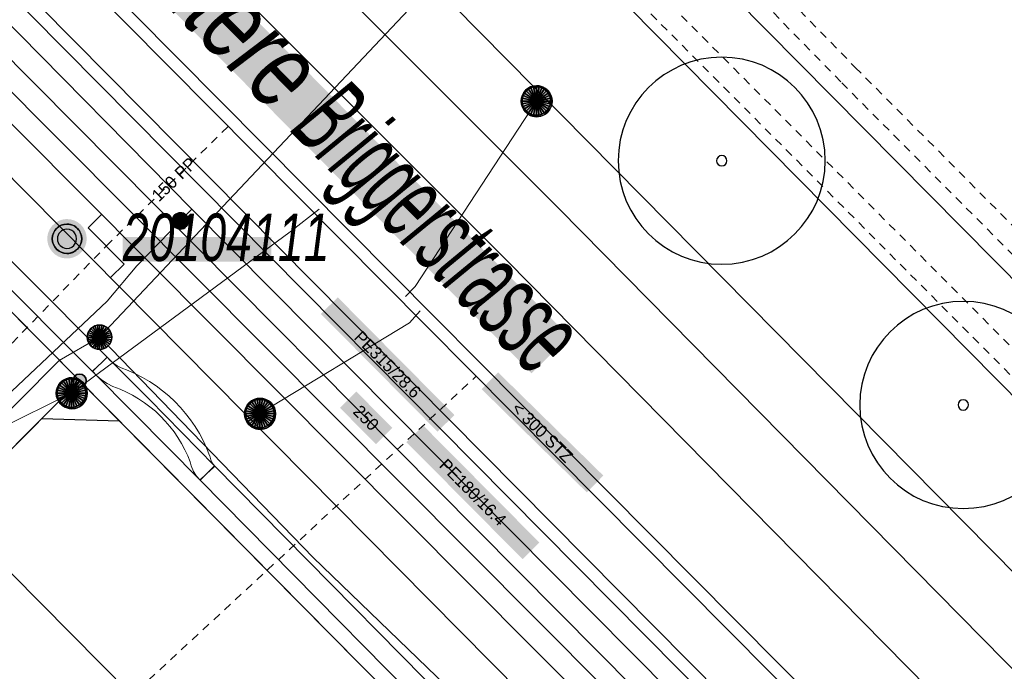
# Model space of a CAD drawing. Header units: metres. Extents: x 2695560 to 2696939, y 1260491 to 1262050.
# Tile 379 of 656: x 2695931 to 2695955, y 1261032 to 1261048. Entities that reach past the tile are written whole.
import ezdxf

# ---------------------------------------------------------------- set-up
doc = ezdxf.new("R2010")
doc.units = ezdxf.units.M
doc.linetypes.add('AUSGEZOGEN', pattern=[0])
doc.linetypes.add('VERDECKT2_S2', pattern=[0.36, 0.2, -0.16])
for name, color, linetype in [('XR$1$AV_Grenzpunkte', 7, 'AUSGEZOGEN'), ('XR$1$AV_Lagefixpunkt-Nr.', 7, 'AUSGEZOGEN'), ('XR$1$AV_Lagefixpunkte', 7, 'AUSGEZOGEN'), ('XR$1$AV_Linien (BB)', 7, 'AUSGEZOGEN'), ('XR$1$AV_Strassennamen', 7, 'AUSGEZOGEN'), ('XR$1$AW_LK_Schachtdeckel', 24, 'AUSGEZOGEN'), ('XR$1$AW_LK_Zwischenpunkt', 24, 'AUSGEZOGEN'), ('XR$1$GA_LK_Absperrarmatur', 32, 'AUSGEZOGEN'), ('XR$1$GR_Baum', 94, 'AUSGEZOGEN'), ('XR$1$Liegenschaftsgrenzen', 7, 'AUSGEZOGEN'), ('XR$1$PFAV', 255, 'AUSGEZOGEN'), ('XR$1$PFAW', 255, 'AUSGEZOGEN'), ('XR$1$PFGA', 255, 'AUSGEZOGEN'), ('XR$1$RP_Abstandslinie', 7, 'AUSGEZOGEN')]:
    doc.layers.add(name, color=color, linetype=linetype)
for name, color, linetype, lineweight in [('XR$2$ABW-Linie-R-genau', 4, 'AUSGEZOGEN', 18), ('XR$2$ABW-Linie-R-ungenau', 4, 'VERDECKT2_S2', 18), ('XR$2$ABW-LinieFlaeche-R-genau', 4, 'AUSGEZOGEN', 18), ('XR$2$ABW-Punkt', 6, 'AUSGEZOGEN', 18), ('XR$2$ELE-Flaeche-oberirdisch', 1, 'AUSGEZOGEN', 18), ('XR$2$ELE-LinieFlaeche-genau', 1, 'AUSGEZOGEN', 18), ('XR$2$ELE-LinieFlaeche-ungenau', 1, 'VERDECKT2_S2', 18), ('XR$2$GAS-Linie-genau', 12, 'AUSGEZOGEN', 18), ('XR$2$GAS-LinieFlaeche-genau', 12, 'AUSGEZOGEN', 18), ('XR$2$GAS-Punkt', 12, 'AUSGEZOGEN', 18), ('XR$2$KOM-Linie-U-genau', 91, 'AUSGEZOGEN', 18), ('XR$2$KOM-LinieFlaeche-U-genau', 91, 'AUSGEZOGEN', 18), ('XR$2$KOM-Punkt-U', 91, 'AUSGEZOGEN', 18), ('XR$2$WAS-Linie-genau', 5, 'AUSGEZOGEN', 18), ('XR$2$WEI-Text', 59, 'AUSGEZOGEN', 18)]:
    doc.layers.add(name, color=color, linetype=linetype, lineweight=lineweight)
doc.styles.add('ARIAL', font='arial.ttf')
doc.styles.add('TXT', font='txt')

# ---------------------------------------------------------------- blocks, each defined once
blk = doc.blocks.new('COMPLEXOBJECT_640')
at = {"layer": 'XR$1$AV_Linien (BB)', "color": 7, "linetype": 'AUSGEZOGEN', "transparency": 33554687}
blk.add_line((5861.945, 11113.508), (5974.447, 10999.729), dxfattribs=at)
blk = doc.blocks.new('COMPLEXOBJECT_694')
at = {"layer": 'XR$1$AV_Linien (BB)', "color": 7, "linetype": 'AUSGEZOGEN', "transparency": 33554687}
blk.add_lwpolyline([(5912.247, 11077.728), (5935.776, 11053.992), (5977.849, 11011.384)], dxfattribs=at)
blk = doc.blocks.new('BWAV1')
at = {"layer": 'XR$1$PFAV', "transparency": 33554687}
blk.add_hatch(color=7, dxfattribs=at).paths.add_polyline_path([(0.67, 0), (0.656, 0.135), (0.616, 0.264), (0.55, 0.383), (0.462, 0.486), (0.354, 0.569), (0.233, 0.628), (0.101, 0.662), (-0.034, 0.669), (-0.168, 0.649), (-0.295, 0.602), (-0.41, 0.53), (-0.508, 0.436), (-0.586, 0.325), (-0.639, 0.201), (-0.667, 0.068), (-0.667, -0.068), (-0.639, -0.201), (-0.586, -0.325), (-0.508, -0.436), (-0.41, -0.53), (-0.295, -0.602), (-0.168, -0.649), (-0.034, -0.669), (0.101, -0.662), (0.233, -0.628), (0.354, -0.569), (0.462, -0.486), (0.55, -0.383), (0.616, -0.264), (0.656, -0.135)])
at = {"color": 7, "transparency": 33554687}
for radius, start, end in [(0.5, 91.1948, 268.8052), (0.5, 268.8052, 91.1948), (0.326, 91.1948, 268.8052), (0.326, 268.8052, 91.1948)]:
    blk.add_arc((0, 0), radius, start, end, dxfattribs=at)
at = {"layer": 'XR$1$PFAV', "transparency": 33554687}
blk.add_circle((0, 0), 0.5, dxfattribs=at)
blk = doc.blocks.new('BAV15')
at = {"layer": 'XR$1$PFAV', "transparency": 33554687}
blk.add_hatch(color=7, dxfattribs=at).paths.add_polyline_path([(0.5, 0), (0.49, 0.101), (0.459, 0.197), (0.41, 0.286), (0.344, 0.362), (0.264, 0.424), (0.174, 0.469), (0.076, 0.494), (-0.025, 0.499), (-0.125, 0.484), (-0.22, 0.449), (-0.306, 0.395), (-0.379, 0.326), (-0.437, 0.243), (-0.477, 0.15), (-0.497, 0.051), (-0.497, -0.051), (-0.477, -0.15), (-0.437, -0.243), (-0.379, -0.326), (-0.306, -0.395), (-0.22, -0.449), (-0.125, -0.484), (-0.025, -0.499), (0.076, -0.494), (0.174, -0.469), (0.264, -0.424), (0.344, -0.362), (0.41, -0.286), (0.459, -0.197), (0.49, -0.101)])
at = {"color": 7, "transparency": 33554687}
for start, end in [(90, 270), (270, 90)]:
    blk.add_arc((0, 0), 0.5, start, end, dxfattribs=at)
at = {"layer": 'XR$1$PFAV', "transparency": 33554687}
blk.add_circle((0, 0), 0.5, dxfattribs=at)
blk = doc.blocks.new('WBGR1')
at = {"color": 94, "transparency": 33554687}
for radius, start, end in [(1, 90, 270), (1, 270, 90), (0.05, 90, 270), (0.05, 270, 90)]:
    blk.add_arc((0, 0), radius, start, end, dxfattribs=at)
blk = doc.blocks.new('BAW2093')
at = {"transparency": 33554687}
blk.add_lwpolyline([(-0.375, -0.5), (0, -0.5), (0, 0.5), (0.375, 0.5)], dxfattribs=at)
blk = doc.blocks.new('BAW2088')
at = {"layer": 'XR$1$PFAW', "transparency": 33554687}
blk.add_hatch(color=253, dxfattribs=at).paths.add_polyline_path([(0.51, 0), (0.5, 0.101), (0.47, 0.197), (0.421, 0.286), (0.355, 0.362), (0.275, 0.424), (0.184, 0.469), (0.086, 0.494), (-0.015, 0.499), (-0.115, 0.484), (-0.21, 0.449), (-0.296, 0.395), (-0.369, 0.326), (-0.427, 0.243), (-0.467, 0.15), (-0.487, 0.051), (-0.487, -0.051), (-0.467, -0.15), (-0.427, -0.243), (-0.369, -0.326), (-0.296, -0.395), (-0.21, -0.449), (-0.115, -0.484), (-0.015, -0.499), (0.086, -0.494), (0.184, -0.469), (0.275, -0.424), (0.355, -0.362), (0.421, -0.286), (0.47, -0.197), (0.5, -0.101)])
at = {"transparency": 33554687}
for start, end in [(91.1948, 268.8052), (268.8052, 91.1948)]:
    blk.add_arc((0.01, 0), 0.5, start, end, dxfattribs=at)
at = {"layer": 'XR$1$PFAW', "transparency": 33554687}
blk.add_circle((0.01, 0), 0.5, dxfattribs=at)
blk = doc.blocks.new('BGA965')
at = {"layer": 'XR$1$PFGA', "transparency": 33554687}
blk.add_hatch(color=7, dxfattribs=at).paths.add_polyline_path([(0.5, 0), (0.49, 0.101), (0.459, 0.197), (0.41, 0.286), (0.344, 0.362), (0.264, 0.424), (0.174, 0.469), (0.076, 0.494), (-0.025, 0.499), (-0.125, 0.484), (-0.22, 0.449), (-0.306, 0.395), (-0.379, 0.326), (-0.437, 0.243), (-0.477, 0.15), (-0.497, 0.051), (-0.497, -0.051), (-0.477, -0.15), (-0.437, -0.243), (-0.379, -0.326), (-0.306, -0.395), (-0.22, -0.449), (-0.125, -0.484), (-0.025, -0.499), (0.076, -0.494), (0.174, -0.469), (0.264, -0.424), (0.344, -0.362), (0.41, -0.286), (0.459, -0.197), (0.49, -0.101)])
at = {"color": 32, "transparency": 33554687}
blk.add_line((0, 0.5), (0, -0.5), dxfattribs=at)
for start, end in [(90, 270), (270, 90)]:
    blk.add_arc((0, 0), 0.5, start, end, dxfattribs=at)
at = {"layer": 'XR$1$PFGA', "transparency": 33554687}
blk.add_circle((0, 0), 0.5, dxfattribs=at)
blk = doc.blocks.new('KOM-SCHACHT_RUND-U')
at = {"layer": 'XR$2$KOM-Punkt-U', "linetype": 'AUSGEZOGEN', "lineweight": 25, "transparency": 33554687}
for points in [[(-167, 249, 2500), (0, 0, 2500), (-212, 212, 2500)], [(-167, 249), (0, 0), (-212, 212)], [(-167, 249, 2500), (-167, 249), (-212, 212), (-212, 212, 2500)], [(-115, 277, 2500), (0, 0, 2500), (-167, 249, 2500)], [(-115, 277), (0, 0), (-167, 249)], [(-115, 277, 2500), (-115, 277), (-167, 249), (-167, 249, 2500)], [(-59, 294, 2500), (0, 0, 2500), (-115, 277, 2500)], [(-59, 294), (0, 0), (-115, 277)], [(-59, 294, 2500), (-59, 294), (-115, 277), (-115, 277, 2500)], [(0, 300, 2500), (0, 0, 2500), (-59, 294, 2500)], [(0, 300), (0, 0), (-59, 294)], [(0, 300, 2500), (0, 300), (-59, 294), (-59, 294, 2500)], [(59, 294, 2500), (0, 0, 2500), (0, 300, 2500)], [(59, 294), (0, 0), (0, 300)], [(59, 294, 2500), (59, 294), (0, 300), (0, 300, 2500)], [(115, 277, 2500), (0, 0, 2500), (59, 294, 2500)], [(115, 277), (0, 0), (59, 294)], [(167, 249, 2500), (0, 0, 2500), (115, 277, 2500)], [(167, 249), (0, 0), (115, 277)], [(212, 212, 2500), (0, 0, 2500), (167, 249, 2500)], [(212, 212), (0, 0), (167, 249)], [(115, 277, 2500), (115, 277), (59, 294), (59, 294, 2500)], [(167, 249, 2500), (167, 249), (115, 277), (115, 277, 2500)], [(212, 212, 2500), (212, 212), (167, 249), (167, 249, 2500)], [(-294, 59, 2500), (0, 0, 2500), (-300, 0, 2500)], [(-294, 59), (0, 0), (-300, 0)], [(-294, 59, 2500), (-294, 59), (-300, 0), (-300, 0, 2500)], [(-300, 0, 2500), (0, 0, 2500), (-294, -59, 2500)], [(-300, 0), (0, 0), (-294, -59)], [(-277, 115, 2500), (0, 0, 2500), (-294, 59, 2500)], [(-277, 115), (0, 0), (-294, 59)], [(-277, 115, 2500), (-277, 115), (-294, 59), (-294, 59, 2500)], [(-294, -59, 2500), (0, 0, 2500), (-277, -115, 2500)], [(-294, -59), (0, 0), (-277, -115)], [(-249, 167, 2500), (0, 0, 2500), (-277, 115, 2500)], [(-249, 167), (0, 0), (-277, 115)], [(-249, 167, 2500), (-249, 167), (-277, 115), (-277, 115, 2500)], [(-277, -115, 2500), (0, 0, 2500), (-249, -167, 2500)], [(-277, -115), (0, 0), (-249, -167)], [(-212, 212, 2500), (0, 0, 2500), (-249, 167, 2500)], [(-212, 212), (0, 0), (-249, 167)], [(-212, 212, 2500), (-212, 212), (-249, 167), (-249, 167, 2500)], [(-249, -167, 2500), (0, 0, 2500), (-212, -212, 2500)], [(-249, -167), (0, 0), (-212, -212)], [(-212, -212, 2500), (0, 0, 2500), (-167, -249, 2500)], [(-212, -212), (0, 0), (-167, -249)], [(-167, -249, 2500), (0, 0, 2500), (-115, -277, 2500)], [(-167, -249), (0, 0), (-115, -277)], [(-115, -277, 2500), (0, 0, 2500), (-59, -294, 2500)], [(-115, -277), (0, 0), (-59, -294)], [(-59, -294, 2500), (0, 0, 2500), (0, -300, 2500)], [(-59, -294), (0, 0), (0, -300)], [(249, 167, 2500), (0, 0, 2500), (212, 212, 2500)], [(249, 167), (0, 0), (212, 212)], [(277, 115, 2500), (0, 0, 2500), (249, 167, 2500)], [(277, 115), (0, 0), (249, 167)], [(294, 59, 2500), (0, 0, 2500), (277, 115, 2500)], [(294, 59), (0, 0), (277, 115)], [(300, 0, 2500), (0, 0, 2500), (294, 59, 2500)], [(300, 0), (0, 0), (294, 59)], [(0, -300, 2500), (0, 0, 2500), (59, -294, 2500)], [(59, -294, 2500), (0, 0, 2500), (115, -277, 2500)], [(115, -277, 2500), (0, 0, 2500), (167, -249, 2500)], [(167, -249, 2500), (0, 0, 2500), (212, -212, 2500)], [(212, -212, 2500), (0, 0, 2500), (249, -167, 2500)], [(249, -167, 2500), (0, 0, 2500), (277, -115, 2500)], [(277, -115, 2500), (0, 0, 2500), (294, -59, 2500)], [(294, -59, 2500), (0, 0, 2500), (300, 0, 2500)], [(0, -300), (0, 0), (59, -294)], [(59, -294), (0, 0), (115, -277)], [(115, -277), (0, 0), (167, -249)], [(167, -249), (0, 0), (212, -212)], [(212, -212), (0, 0), (249, -167)], [(249, -167), (0, 0), (277, -115)], [(277, -115), (0, 0), (294, -59)], [(294, -59), (0, 0), (300, 0)], [(249, 167, 2500), (249, 167), (212, 212), (212, 212, 2500)], [(277, 115, 2500), (277, 115), (249, 167), (249, 167, 2500)], [(294, 59, 2500), (294, 59), (277, 115), (277, 115, 2500)], [(300, 0, 2500), (300, 0), (294, 59), (294, 59, 2500)], [(-300, 0, 2500), (-300, 0), (-294, -59), (-294, -59, 2500)], [(-294, -59, 2500), (-294, -59), (-277, -115), (-277, -115, 2500)], [(-277, -115, 2500), (-277, -115), (-249, -167), (-249, -167, 2500)], [(-249, -167, 2500), (-249, -167), (-212, -212), (-212, -212, 2500)], [(-212, -212, 2500), (-212, -212), (-167, -249), (-167, -249, 2500)], [(167, -249, 2500), (167, -249), (212, -212), (212, -212, 2500)], [(212, -212, 2500), (212, -212), (249, -167), (249, -167, 2500)], [(249, -167, 2500), (249, -167), (277, -115), (277, -115, 2500)], [(277, -115, 2500), (277, -115), (294, -59), (294, -59, 2500)], [(294, -59, 2500), (294, -59), (300, 0), (300, 0, 2500)], [(-167, -249, 2500), (-167, -249), (-115, -277), (-115, -277, 2500)], [(-115, -277, 2500), (-115, -277), (-59, -294), (-59, -294, 2500)], [(-59, -294, 2500), (-59, -294), (0, -300), (0, -300, 2500)], [(0, -300, 2500), (0, -300), (59, -294), (59, -294, 2500)], [(59, -294, 2500), (59, -294), (115, -277), (115, -277, 2500)], [(115, -277, 2500), (115, -277), (167, -249), (167, -249, 2500)]]:
    blk.add_3dface(points, dxfattribs=at)
blk = doc.blocks.new('GAS-ABSPERRORGAN')
at = {"layer": 'XR$2$GAS-Punkt', "linetype": 'AUSGEZOGEN', "lineweight": 25, "transparency": 33554687}
blk.add_line((0, 200, 2500), (0, -200, 2500), dxfattribs=at)
for points in [[(-196, 39, 2500), (0, 0, 2500), (-200, 0, 2500)], [(-196, 39), (0, 0), (-200, 0)], [(-196, 39, 2500), (-196, 39), (-200, 0), (-200, 0, 2500)], [(-200, 0, 2500), (0, 0, 2500), (-196, -39, 2500)], [(-200, 0), (0, 0), (-196, -39)], [(-185, 77, 2500), (0, 0, 2500), (-196, 39, 2500)], [(-185, 77), (0, 0), (-196, 39)], [(-185, 77, 2500), (-185, 77), (-196, 39), (-196, 39, 2500)], [(-196, -39, 2500), (0, 0, 2500), (-185, -77, 2500)], [(-196, -39), (0, 0), (-185, -77)], [(-166, 111, 2500), (0, 0, 2500), (-185, 77, 2500)], [(-166, 111), (0, 0), (-185, 77)], [(-166, 111, 2500), (-166, 111), (-185, 77), (-185, 77, 2500)], [(-185, -77, 2500), (0, 0, 2500), (-166, -111, 2500)], [(-185, -77), (0, 0), (-166, -111)], [(-141, 141, 2500), (0, 0, 2500), (-166, 111, 2500)], [(-141, 141), (0, 0), (-166, 111)], [(-141, 141, 2500), (-141, 141), (-166, 111), (-166, 111, 2500)], [(-166, -111, 2500), (0, 0, 2500), (-141, -141, 2500)], [(-166, -111), (0, 0), (-141, -141)], [(-111, 166, 2500), (0, 0, 2500), (-141, 141, 2500)], [(-111, 166), (0, 0), (-141, 141)], [(-111, 166, 2500), (-111, 166), (-141, 141), (-141, 141, 2500)], [(-141, -141, 2500), (0, 0, 2500), (-111, -166, 2500)], [(-141, -141), (0, 0), (-111, -166)], [(-77, 185, 2500), (0, 0, 2500), (-111, 166, 2500)], [(-77, 185), (0, 0), (-111, 166)], [(-77, 185, 2500), (-77, 185), (-111, 166), (-111, 166, 2500)], [(-111, -166, 2500), (0, 0, 2500), (-77, -185, 2500)], [(-111, -166), (0, 0), (-77, -185)], [(-39, 196, 2500), (0, 0, 2500), (-77, 185, 2500)], [(-39, 196), (0, 0), (-77, 185)], [(-39, 196, 2500), (-39, 196), (-77, 185), (-77, 185, 2500)], [(-77, -185, 2500), (0, 0, 2500), (-39, -196, 2500)], [(-77, -185), (0, 0), (-39, -196)], [(0, 200, 2500), (0, 0, 2500), (-39, 196, 2500)], [(0, 200), (0, 0), (-39, 196)], [(0, 200, 2500), (0, 200), (-39, 196), (-39, 196, 2500)], [(-39, -196, 2500), (0, 0, 2500), (0, -200, 2500)], [(-39, -196), (0, 0), (0, -200)], [(39, 196, 2500), (0, 0, 2500), (0, 200, 2500)], [(39, 196), (0, 0), (0, 200)], [(39, 196, 2500), (39, 196), (0, 200), (0, 200, 2500)], [(77, 185, 2500), (0, 0, 2500), (39, 196, 2500)], [(77, 185), (0, 0), (39, 196)], [(111, 166, 2500), (0, 0, 2500), (77, 185, 2500)], [(111, 166), (0, 0), (77, 185)], [(141, 141, 2500), (0, 0, 2500), (111, 166, 2500)], [(141, 141), (0, 0), (111, 166)], [(166, 111, 2500), (0, 0, 2500), (141, 141, 2500)], [(166, 111), (0, 0), (141, 141)], [(185, 77, 2500), (0, 0, 2500), (166, 111, 2500)], [(185, 77), (0, 0), (166, 111)], [(196, 39, 2500), (0, 0, 2500), (185, 77, 2500)], [(196, 39), (0, 0), (185, 77)], [(200, 0, 2500), (0, 0, 2500), (196, 39, 2500)], [(200, 0), (0, 0), (196, 39)], [(0, -200, 2500), (0, 0, 2500), (39, -196, 2500)], [(39, -196, 2500), (0, 0, 2500), (77, -185, 2500)], [(77, -185, 2500), (0, 0, 2500), (111, -166, 2500)], [(111, -166, 2500), (0, 0, 2500), (141, -141, 2500)], [(141, -141, 2500), (0, 0, 2500), (166, -111, 2500)], [(166, -111, 2500), (0, 0, 2500), (185, -77, 2500)], [(185, -77, 2500), (0, 0, 2500), (196, -39, 2500)], [(196, -39, 2500), (0, 0, 2500), (200, 0, 2500)], [(0, -200), (0, 0), (39, -196)], [(39, -196), (0, 0), (77, -185)], [(77, -185), (0, 0), (111, -166)], [(111, -166), (0, 0), (141, -141)], [(141, -141), (0, 0), (166, -111)], [(166, -111), (0, 0), (185, -77)], [(185, -77), (0, 0), (196, -39)], [(196, -39), (0, 0), (200, 0)], [(77, 185, 2500), (77, 185), (39, 196), (39, 196, 2500)], [(111, 166, 2500), (111, 166), (77, 185), (77, 185, 2500)], [(141, 141, 2500), (141, 141), (111, 166), (111, 166, 2500)], [(166, 111, 2500), (166, 111), (141, 141), (141, 141, 2500)], [(185, 77, 2500), (185, 77), (166, 111), (166, 111, 2500)], [(196, 39, 2500), (196, 39), (185, 77), (185, 77, 2500)], [(200, 0, 2500), (200, 0), (196, 39), (196, 39, 2500)], [(-200, 0, 2500), (-200, 0), (-196, -39), (-196, -39, 2500)], [(-196, -39, 2500), (-196, -39), (-185, -77), (-185, -77, 2500)], [(-185, -77, 2500), (-185, -77), (-166, -111), (-166, -111, 2500)], [(-166, -111, 2500), (-166, -111), (-141, -141), (-141, -141, 2500)], [(-141, -141, 2500), (-141, -141), (-111, -166), (-111, -166, 2500)], [(-111, -166, 2500), (-111, -166), (-77, -185), (-77, -185, 2500)], [(-77, -185, 2500), (-77, -185), (-39, -196), (-39, -196, 2500)], [(-39, -196, 2500), (-39, -196), (0, -200), (0, -200, 2500)], [(0, -200, 2500), (0, -200), (39, -196), (39, -196, 2500)], [(39, -196, 2500), (39, -196), (77, -185), (77, -185, 2500)], [(77, -185, 2500), (77, -185), (111, -166), (111, -166, 2500)], [(111, -166, 2500), (111, -166), (141, -141), (141, -141, 2500)], [(141, -141, 2500), (141, -141), (166, -111), (166, -111, 2500)], [(166, -111, 2500), (166, -111), (185, -77), (185, -77, 2500)], [(185, -77, 2500), (185, -77), (196, -39), (196, -39, 2500)], [(196, -39, 2500), (196, -39), (200, 0), (200, 0, 2500)]]:
    blk.add_3dface(points, dxfattribs=at)
blk = doc.blocks.new('ABW-SCHLAMMSAMMLER_RUND')
at = {"layer": 'XR$2$ABW-Punkt', "linetype": 'AUSGEZOGEN', "lineweight": 13, "transparency": 33554687}
for p, q in [((-70, 75, 2500), (70, 75, 2500)), ((-70, -75, 2500), (70, -75, 2500))]:
    blk.add_line(p, q, dxfattribs=at)
blk.add_polyline3d([(90, 0, 2500), (0, 0, 2500), (-90, 0, 2500)], dxfattribs=at)
at = {"layer": 'XR$2$ABW-Punkt', "linetype": 'AUSGEZOGEN', "lineweight": 25, "transparency": 33554687}
for points in [[(-147, 29, 2500), (0, 0, 2500), (-150, 0, 2500)], [(-147, 29), (0, 0), (-150, 0)], [(-147, 29, 2500), (-147, 29), (-150, 0), (-150, 0, 2500)], [(-150, 0, 2500), (0, 0, 2500), (-147, -29, 2500)], [(-150, 0), (0, 0), (-147, -29)], [(-139, 57, 2500), (0, 0, 2500), (-147, 29, 2500)], [(-139, 57), (0, 0), (-147, 29)], [(-139, 57, 2500), (-139, 57), (-147, 29), (-147, 29, 2500)], [(-147, -29, 2500), (0, 0, 2500), (-139, -57, 2500)], [(-147, -29), (0, 0), (-139, -57)], [(-125, 83, 2500), (0, 0, 2500), (-139, 57, 2500)], [(-125, 83), (0, 0), (-139, 57)], [(-125, 83, 2500), (-125, 83), (-139, 57), (-139, 57, 2500)], [(-139, -57, 2500), (0, 0, 2500), (-125, -83, 2500)], [(-139, -57), (0, 0), (-125, -83)], [(-106, 106, 2500), (0, 0, 2500), (-125, 83, 2500)], [(-106, 106), (0, 0), (-125, 83)], [(-106, 106, 2500), (-106, 106), (-125, 83), (-125, 83, 2500)], [(-125, -83, 2500), (0, 0, 2500), (-106, -106, 2500)], [(-125, -83), (0, 0), (-106, -106)], [(-83, 125, 2500), (0, 0, 2500), (-106, 106, 2500)], [(-83, 125), (0, 0), (-106, 106)], [(-83, 125, 2500), (-83, 125), (-106, 106), (-106, 106, 2500)], [(-106, -106, 2500), (0, 0, 2500), (-83, -125, 2500)], [(-106, -106), (0, 0), (-83, -125)], [(-57, 139, 2500), (0, 0, 2500), (-83, 125, 2500)], [(-57, 139), (0, 0), (-83, 125)], [(-57, 139, 2500), (-57, 139), (-83, 125), (-83, 125, 2500)], [(-83, -125, 2500), (0, 0, 2500), (-57, -139, 2500)], [(-83, -125), (0, 0), (-57, -139)], [(-29, 147, 2500), (0, 0, 2500), (-57, 139, 2500)], [(-29, 147), (0, 0), (-57, 139)], [(-29, 147, 2500), (-29, 147), (-57, 139), (-57, 139, 2500)], [(-57, -139, 2500), (0, 0, 2500), (-29, -147, 2500)], [(-57, -139), (0, 0), (-29, -147)], [(0, 150, 2500), (0, 0, 2500), (-29, 147, 2500)], [(0, 150), (0, 0), (-29, 147)], [(0, 150, 2500), (0, 150), (-29, 147), (-29, 147, 2500)], [(-29, -147, 2500), (0, 0, 2500), (0, -150, 2500)], [(-29, -147), (0, 0), (0, -150)], [(29, 147, 2500), (0, 0, 2500), (0, 150, 2500)], [(29, 147), (0, 0), (0, 150)], [(29, 147, 2500), (29, 147), (0, 150), (0, 150, 2500)], [(57, 139, 2500), (0, 0, 2500), (29, 147, 2500)], [(57, 139), (0, 0), (29, 147)], [(83, 125, 2500), (0, 0, 2500), (57, 139, 2500)], [(83, 125), (0, 0), (57, 139)], [(106, 106, 2500), (0, 0, 2500), (83, 125, 2500)], [(106, 106), (0, 0), (83, 125)], [(125, 83, 2500), (0, 0, 2500), (106, 106, 2500)], [(125, 83), (0, 0), (106, 106)], [(139, 57, 2500), (0, 0, 2500), (125, 83, 2500)], [(139, 57), (0, 0), (125, 83)], [(147, 29, 2500), (0, 0, 2500), (139, 57, 2500)], [(147, 29), (0, 0), (139, 57)], [(150, 0, 2500), (0, 0, 2500), (147, 29, 2500)], [(150, 0), (0, 0), (147, 29)], [(0, -150, 2500), (0, 0, 2500), (29, -147, 2500)], [(29, -147, 2500), (0, 0, 2500), (57, -139, 2500)], [(57, -139, 2500), (0, 0, 2500), (83, -125, 2500)], [(83, -125, 2500), (0, 0, 2500), (106, -106, 2500)], [(106, -106, 2500), (0, 0, 2500), (125, -83, 2500)], [(125, -83, 2500), (0, 0, 2500), (139, -57, 2500)], [(139, -57, 2500), (0, 0, 2500), (147, -29, 2500)], [(147, -29, 2500), (0, 0, 2500), (150, 0, 2500)], [(0, -150), (0, 0), (29, -147)], [(29, -147), (0, 0), (57, -139)], [(57, -139), (0, 0), (83, -125)], [(83, -125), (0, 0), (106, -106)], [(106, -106), (0, 0), (125, -83)], [(125, -83), (0, 0), (139, -57)], [(139, -57), (0, 0), (147, -29)], [(147, -29), (0, 0), (150, 0)], [(57, 139, 2500), (57, 139), (29, 147), (29, 147, 2500)], [(83, 125, 2500), (83, 125), (57, 139), (57, 139, 2500)], [(106, 106, 2500), (106, 106), (83, 125), (83, 125, 2500)], [(125, 83, 2500), (125, 83), (106, 106), (106, 106, 2500)], [(139, 57, 2500), (139, 57), (125, 83), (125, 83, 2500)], [(147, 29, 2500), (147, 29), (139, 57), (139, 57, 2500)], [(150, 0, 2500), (150, 0), (147, 29), (147, 29, 2500)], [(-150, 0, 2500), (-150, 0), (-147, -29), (-147, -29, 2500)], [(-147, -29, 2500), (-147, -29), (-139, -57), (-139, -57, 2500)], [(-139, -57, 2500), (-139, -57), (-125, -83), (-125, -83, 2500)], [(-125, -83, 2500), (-125, -83), (-106, -106), (-106, -106, 2500)], [(-106, -106, 2500), (-106, -106), (-83, -125), (-83, -125, 2500)], [(-83, -125, 2500), (-83, -125), (-57, -139), (-57, -139, 2500)], [(-57, -139, 2500), (-57, -139), (-29, -147), (-29, -147, 2500)], [(-29, -147, 2500), (-29, -147), (0, -150), (0, -150, 2500)], [(0, -150, 2500), (0, -150), (29, -147), (29, -147, 2500)], [(29, -147, 2500), (29, -147), (57, -139), (57, -139, 2500)], [(57, -139, 2500), (57, -139), (83, -125), (83, -125, 2500)], [(83, -125, 2500), (83, -125), (106, -106), (106, -106, 2500)], [(106, -106, 2500), (106, -106), (125, -83), (125, -83, 2500)], [(125, -83, 2500), (125, -83), (139, -57), (139, -57, 2500)], [(139, -57, 2500), (139, -57), (147, -29), (147, -29, 2500)], [(147, -29, 2500), (147, -29), (150, 0), (150, 0, 2500)]]:
    blk.add_3dface(points, dxfattribs=at)
blk = doc.blocks.new('ABW-DECKEL')
at = {"layer": 'XR$2$ABW-Punkt', "linetype": 'AUSGEZOGEN', "lineweight": 25, "transparency": 33554687}
for points in [[(-247, 247, 2500), (0, 0, 2500), (-291, 194, 2500)], [(-247, 247), (0, 0), (-291, 194)], [(-247, 247, 2500), (-247, 247), (-291, 194), (-291, 194, 2500)], [(-194, 291, 2500), (0, 0, 2500), (-247, 247, 2500)], [(-194, 291), (0, 0), (-247, 247)], [(-194, 291, 2500), (-194, 291), (-247, 247), (-247, 247, 2500)], [(-134, 323, 2500), (0, 0, 2500), (-194, 291, 2500)], [(-134, 323), (0, 0), (-194, 291)], [(-134, 323, 2500), (-134, 323), (-194, 291), (-194, 291, 2500)], [(-68, 343, 2500), (0, 0, 2500), (-134, 323, 2500)], [(-68, 343), (0, 0), (-134, 323)], [(-68, 343, 2500), (-68, 343), (-134, 323), (-134, 323, 2500)], [(0, 350, 2500), (0, 0, 2500), (-68, 343, 2500)], [(0, 350), (0, 0), (-68, 343)], [(0, 350, 2500), (0, 350), (-68, 343), (-68, 343, 2500)], [(68, 343, 2500), (0, 0, 2500), (0, 350, 2500)], [(68, 343), (0, 0), (0, 350)], [(68, 343, 2500), (68, 343), (0, 350), (0, 350, 2500)], [(134, 323, 2500), (0, 0, 2500), (68, 343, 2500)], [(134, 323), (0, 0), (68, 343)], [(194, 291, 2500), (0, 0, 2500), (134, 323, 2500)], [(194, 291), (0, 0), (134, 323)], [(247, 247, 2500), (0, 0, 2500), (194, 291, 2500)], [(247, 247), (0, 0), (194, 291)], [(291, 194, 2500), (0, 0, 2500), (247, 247, 2500)], [(291, 194), (0, 0), (247, 247)], [(134, 323, 2500), (134, 323), (68, 343), (68, 343, 2500)], [(194, 291, 2500), (194, 291), (134, 323), (134, 323, 2500)], [(247, 247, 2500), (247, 247), (194, 291), (194, 291, 2500)], [(291, 194, 2500), (291, 194), (247, 247), (247, 247, 2500)], [(-343, 68, 2500), (0, 0, 2500), (-350, 0, 2500)], [(-343, 68), (0, 0), (-350, 0)], [(-343, 68, 2500), (-343, 68), (-350, 0), (-350, 0, 2500)], [(-350, 0, 2500), (0, 0, 2500), (-343, -68, 2500)], [(-350, 0), (0, 0), (-343, -68)], [(-323, 134, 2500), (0, 0, 2500), (-343, 68, 2500)], [(-323, 134), (0, 0), (-343, 68)], [(-323, 134, 2500), (-323, 134), (-343, 68), (-343, 68, 2500)], [(-343, -68, 2500), (0, 0, 2500), (-323, -134, 2500)], [(-343, -68), (0, 0), (-323, -134)], [(-291, 194, 2500), (0, 0, 2500), (-323, 134, 2500)], [(-291, 194), (0, 0), (-323, 134)], [(-291, 194, 2500), (-291, 194), (-323, 134), (-323, 134, 2500)], [(-323, -134, 2500), (0, 0, 2500), (-291, -194, 2500)], [(-323, -134), (0, 0), (-291, -194)], [(-291, -194, 2500), (0, 0, 2500), (-247, -247, 2500)], [(-291, -194), (0, 0), (-247, -247)], [(-247, -247, 2500), (0, 0, 2500), (-194, -291, 2500)], [(-247, -247), (0, 0), (-194, -291)], [(-194, -291, 2500), (0, 0, 2500), (-134, -323, 2500)], [(-194, -291), (0, 0), (-134, -323)], [(-134, -323, 2500), (0, 0, 2500), (-68, -343, 2500)], [(-134, -323), (0, 0), (-68, -343)], [(-68, -343, 2500), (0, 0, 2500), (0, -350, 2500)], [(-68, -343), (0, 0), (0, -350)], [(323, 134, 2500), (0, 0, 2500), (291, 194, 2500)], [(323, 134), (0, 0), (291, 194)], [(343, 68, 2500), (0, 0, 2500), (323, 134, 2500)], [(343, 68), (0, 0), (323, 134)], [(350, 0, 2500), (0, 0, 2500), (343, 68, 2500)], [(350, 0), (0, 0), (343, 68)], [(0, -350, 2500), (0, 0, 2500), (68, -343, 2500)], [(68, -343, 2500), (0, 0, 2500), (134, -323, 2500)], [(134, -323, 2500), (0, 0, 2500), (194, -291, 2500)], [(194, -291, 2500), (0, 0, 2500), (247, -247, 2500)], [(247, -247, 2500), (0, 0, 2500), (291, -194, 2500)], [(291, -194, 2500), (0, 0, 2500), (323, -134, 2500)], [(323, -134, 2500), (0, 0, 2500), (343, -68, 2500)], [(343, -68, 2500), (0, 0, 2500), (350, 0, 2500)], [(0, -350), (0, 0), (68, -343)], [(68, -343), (0, 0), (134, -323)], [(134, -323), (0, 0), (194, -291)], [(194, -291), (0, 0), (247, -247)], [(247, -247), (0, 0), (291, -194)], [(291, -194), (0, 0), (323, -134)], [(323, -134), (0, 0), (343, -68)], [(343, -68), (0, 0), (350, 0)], [(323, 134, 2500), (323, 134), (291, 194), (291, 194, 2500)], [(343, 68, 2500), (343, 68), (323, 134), (323, 134, 2500)], [(350, 0, 2500), (350, 0), (343, 68), (343, 68, 2500)], [(-350, 0, 2500), (-350, 0), (-343, -68), (-343, -68, 2500)], [(-343, -68, 2500), (-343, -68), (-323, -134), (-323, -134, 2500)], [(-323, -134, 2500), (-323, -134), (-291, -194), (-291, -194, 2500)], [(-291, -194, 2500), (-291, -194), (-247, -247), (-247, -247, 2500)], [(247, -247, 2500), (247, -247), (291, -194), (291, -194, 2500)], [(291, -194, 2500), (291, -194), (323, -134), (323, -134, 2500)], [(323, -134, 2500), (323, -134), (343, -68), (343, -68, 2500)], [(343, -68, 2500), (343, -68), (350, 0), (350, 0, 2500)], [(-247, -247, 2500), (-247, -247), (-194, -291), (-194, -291, 2500)], [(-194, -291, 2500), (-194, -291), (-134, -323), (-134, -323, 2500)], [(-134, -323, 2500), (-134, -323), (-68, -343), (-68, -343, 2500)], [(-68, -343, 2500), (-68, -343), (0, -350), (0, -350, 2500)], [(0, -350, 2500), (0, -350), (68, -343), (68, -343, 2500)], [(68, -343, 2500), (68, -343), (134, -323), (134, -323, 2500)], [(134, -323, 2500), (134, -323), (194, -291), (194, -291, 2500)], [(194, -291, 2500), (194, -291), (247, -247), (247, -247, 2500)]]:
    blk.add_3dface(points, dxfattribs=at)

msp = doc.modelspace()

# ---------------------------------------------------------------- hatches: boundary and pattern name
at = {"transparency": 33554687}
for points in [[(2695934.678, 1261050.654), (2695933.763, 1261049.751), (2695943.922, 1261039.47), (2695944.837, 1261040.373)], [(2695933.926, 1261042.801), (2695933.926, 1261042.198), (2695937.562, 1261042.198), (2695937.562, 1261042.801)], [(2695939.183, 1261041.328), (2695938.772, 1261040.921), (2695941.623, 1261038.042), (2695942.034, 1261038.449)], [(2695943.103, 1261039.493), (2695942.7, 1261039.082), (2695945.273, 1261036.557), (2695945.676, 1261036.968)], [(2695939.636, 1261039.024), (2695939.235, 1261038.626), (2695940.118, 1261037.736), (2695940.519, 1261038.134)], [(2695941.273, 1261038.193), (2695940.863, 1261037.786), (2695943.703, 1261034.923), (2695944.113, 1261035.33)]]:
    msp.add_hatch(color=7, dxfattribs=at).paths.add_polyline_path(points)

# ---------------------------------------------------------------- linework, layer by layer
at = {"layer": 'XR$1$AV_Linien (BB)', "color": 7, "linetype": 'AUSGEZOGEN', "transparency": 33554687}
for p, q in [((2695940.78, 1261056.86), (2695989.07, 1261007.99)), ((2695931.946, 1261038.361), (2695933.842, 1261038.306)), ((2695944.873, 1261027.147), (2695933.842, 1261038.306))]:
    msp.add_line(p, q, dxfattribs=at)
for points in [[(2695978.819, 1261011.194), (2695980.942, 1261013.361), (2695938.651, 1261056.172), (2695911.025, 1261084.081), (2695909.382, 1261082.583)], [(2695929.454, 1261042.735), (2695930.3, 1261041.88), (2695932.87, 1261039.29), (2695933.842, 1261038.306)], [(2695918.607, 1261024.887), (2695924.42, 1261030.79), (2695931.946, 1261038.361)]]:
    msp.add_lwpolyline(points, dxfattribs=at)
at = {"layer": 'XR$1$Liegenschaftsgrenzen', "color": 7, "linetype": 'AUSGEZOGEN', "transparency": 33554687}
for p, q in [((2695989.07, 1261007.99), (2695940.78, 1261056.86)), ((2695930.3, 1261041.88), (2695932.87, 1261039.29)), ((2695932.87, 1261039.29), (2695924.42, 1261030.79)), ((2695932.87, 1261039.29), (2695945.8, 1261026.21))]:
    msp.add_line(p, q, dxfattribs=at)
at = {"layer": 'XR$1$RP_Abstandslinie', "color": 7, "linetype": 'AUSGEZOGEN', "transparency": 33554687}
msp.add_lwpolyline([(2695815.92, 1261083.45), (2695852.53, 1261047.34), (2695889.71, 1261010.67), (2695915.9, 1260984.83), (2695942.7, 1260958.39), (2695972.35, 1260992.97), (2695942.13, 1261023.53), (2695912.25, 1261053.75), (2695881.66, 1261084.69), (2695850.32, 1261116.38)], dxfattribs=at)
at = {"layer": 'XR$2$ABW-Linie-R-genau', "linetype": 'AUSGEZOGEN', "transparency": 33554687}
msp.add_line((2695927.347, 1261036.369), (2695932.672, 1261038.987), dxfattribs=at)
for points in [[(2695944.038, 1261046.129), (2695941.075, 1261041.594), (2695940.842, 1261041.35)], [(2695932.672, 1261038.987), (2695938.021, 1261042.93), (2695938.728, 1261043.482)], [(2695937.278, 1261038.483), (2695940.937, 1261040.704), (2695941.195, 1261040.995)]]:
    msp.add_lwpolyline(points, dxfattribs=at)
at = {"layer": 'XR$2$ABW-Linie-R-ungenau', "linetype": 'VERDECKT2_S2', "transparency": 33554687}
for p, q in [((2695933.522, 1261042.583), (2695936.506, 1261045.508)), ((2695920.196, 1261028.831), (2695933.522, 1261042.583)), ((2695933.51, 1261030.994), (2695942.569, 1261039.397))]:
    msp.add_line(p, q, dxfattribs=at)
at = {"layer": 'XR$2$ABW-LinieFlaeche-R-genau', "linetype": 'AUSGEZOGEN', "transparency": 33554687}
msp.add_lwpolyline([(2695978.165, 1261003.513), (2695923.466, 1261058.653), (2695923.678, 1261058.865), (2695978.377, 1261003.725), (2695978.165, 1261003.513)], close=True, dxfattribs=at)
at = {"layer": 'XR$2$ELE-Flaeche-oberirdisch', "transparency": 33554687}
msp.add_lwpolyline([(2695960.389, 1261027.46), (2695944.6, 1261043.488), (2695937.027, 1261051.076), (2695929.304, 1261058.815), (2695925.213, 1261062.941), (2695917.342, 1261070.881), (2695914.494, 1261073.789), (2695904.95, 1261083.533), (2695893.653, 1261095.107), (2695889.103, 1261099.709), (2695882.471, 1261106.415), (2695880.242, 1261108.829), (2695878.92, 1261107.608), (2695881.169, 1261105.171), (2695887.638, 1261098.63), (2695892.369, 1261093.845), (2695903.662, 1261082.275), (2695913.167, 1261072.571), (2695916.06, 1261069.617), (2695923.706, 1261061.904), (2695928.028, 1261057.545), (2695935.57, 1261049.988), (2695943.322, 1261042.22), (2695959.069, 1261026.236)], dxfattribs=at)
at = {"layer": 'XR$2$ELE-LinieFlaeche-genau', "linetype": 'AUSGEZOGEN', "transparency": 33554687}
for points in [[(2695933.188, 1261039.514), (2695923.1, 1261049.642), (2695904.921, 1261068.033), (2695896.359, 1261076.656), (2695889.901, 1261083.26), (2695890.259, 1261083.61), (2695896.715, 1261077.006), (2695905.277, 1261068.385), (2695923.454, 1261049.994), (2695933.542, 1261039.866), (2695933.188, 1261039.514)], [(2695935.817, 1261036.855), (2695934.216, 1261038.482), (2695933.188, 1261039.513), (2695933.542, 1261039.867), (2695934.572, 1261038.834), (2695936.173, 1261037.205), (2695935.817, 1261036.855)], [(2695973.984, 1260998.323), (2695965.448, 1261006.789), (2695935.817, 1261036.855), (2695936.173, 1261037.205), (2695965.802, 1261007.143), (2695974.336, 1260998.679), (2695973.984, 1260998.323)]]:
    msp.add_lwpolyline(points, close=True, dxfattribs=at)
at = {"layer": 'XR$2$ELE-LinieFlaeche-ungenau', "linetype": 'VERDECKT2_S2', "transparency": 33554687}
for points in [[(2695965.607, 1261032.393), (2695951.48, 1261046.6), (2695943.34, 1261054.95), (2695942.689, 1261055.61), (2695939.926, 1261055.773), (2695939.956, 1261056.273), (2695942.911, 1261056.098), (2695943.698, 1261055.3), (2695951.836, 1261046.95), (2695965.961, 1261032.745), (2695965.607, 1261032.393)], [(2695970.857, 1261024.136), (2695945.707, 1261049.395), (2695939.615, 1261055.691), (2695939.696, 1261056.075), (2695940.186, 1261055.971), (2695940.159, 1261055.847), (2695946.063, 1261049.745), (2695971.211, 1261024.488), (2695970.857, 1261024.136)], [(2695935.811, 1261036.861), (2695935.729, 1261036.951), (2695935.652, 1261037.072), (2695935.598, 1261037.203), (2695935.576, 1261037.301), (2695935.517, 1261037.448), (2695935.445, 1261037.601), (2695935.365, 1261037.751), (2695935.276, 1261037.897), (2695935.18, 1261038.037), (2695935.076, 1261038.172), (2695934.965, 1261038.301), (2695934.847, 1261038.424), (2695934.723, 1261038.541), (2695934.592, 1261038.65), (2695934.456, 1261038.751), (2695934.314, 1261038.845), (2695934.168, 1261038.932), (2695934.016, 1261039.01), (2695933.861, 1261039.08), (2695933.685, 1261039.148), (2695933.543, 1261039.219), (2695933.407, 1261039.308), (2695933.284, 1261039.412), (2695933.184, 1261039.518), (2695933.546, 1261039.862), (2695933.628, 1261039.776), (2695933.707, 1261039.71), (2695933.793, 1261039.653), (2695933.887, 1261039.606), (2695934.055, 1261039.542), (2695934.234, 1261039.46), (2695934.41, 1261039.37), (2695934.58, 1261039.269), (2695934.744, 1261039.161), (2695934.902, 1261039.042), (2695935.055, 1261038.915), (2695935.199, 1261038.78), (2695935.335, 1261038.637), (2695935.464, 1261038.488), (2695935.584, 1261038.331), (2695935.696, 1261038.169), (2695935.799, 1261037.999), (2695935.893, 1261037.825), (2695935.975, 1261037.646), (2695936.054, 1261037.451), (2695936.076, 1261037.355), (2695936.098, 1261037.302), (2695936.127, 1261037.255), (2695936.179, 1261037.199), (2695935.811, 1261036.861)]]:
    msp.add_lwpolyline(points, close=True, dxfattribs=at)
at = {"layer": 'XR$2$GAS-Linie-genau', "linetype": 'AUSGEZOGEN', "transparency": 33554687}
for p, q in [((2695919.48, 1261059.861), (2695935.614, 1261043.484)), ((2695935.614, 1261043.484), (2695935.336, 1261043.197)), ((2695935.614, 1261043.484), (2695952.831, 1261026.128))]:
    msp.add_line(p, q, dxfattribs=at)
msp.add_lwpolyline([(2695935.336, 1261043.197), (2695934.271, 1261042.096), (2695933.545, 1261041.237), (2695928.872, 1261036.833)], dxfattribs=at)
at = {"layer": 'XR$2$GAS-LinieFlaeche-genau', "linetype": 'AUSGEZOGEN', "transparency": 33554687}
msp.add_lwpolyline([(2695863.004, 1261118.343), (2695913.515, 1261067.02), (2695976.142, 1261003.761), (2695979.686, 1261000.269), (2695986.739, 1260993.979), (2695992.085, 1260989.452), (2695991.881, 1260989.212), (2695986.533, 1260993.741), (2695979.47, 1261000.039), (2695975.92, 1261003.539), (2695913.291, 1261066.798), (2695862.78, 1261118.123), (2695863.004, 1261118.343)], close=True, dxfattribs=at)
at = {"layer": 'XR$2$KOM-Linie-U-genau', "linetype": 'AUSGEZOGEN', "transparency": 33554687}
for points in [[(2695933.36, 1261040.351), (2695935.005, 1261042.096), (2695944.897, 1261052.589), (2695950.233, 1261057.648), (2695951.064, 1261060.365)], [(2695917.192, 1261024.484), (2695932.372, 1261039.782), (2695933.36, 1261040.351)], [(2695933.36, 1261040.351), (2695933.643, 1261040.069), (2695938.579, 1261034.967), (2695946.704, 1261027.125), (2695956.127, 1261017.666), (2695962.08, 1261011.6), (2695967.372, 1261006.18), (2695976.065, 1260997.332), (2695991.21, 1260983.752), (2695999.802, 1260976.692), (2696003.768, 1260973.253), (2696007.019, 1260970.594)]]:
    msp.add_lwpolyline(points, dxfattribs=at)
at = {"layer": 'XR$2$KOM-LinieFlaeche-U-genau', "linetype": 'AUSGEZOGEN', "transparency": 33554687}
msp.add_lwpolyline([(2695918.78, 1261059.03), (2695922.379, 1261055.22), (2695949.07, 1261028.391), (2695950.529, 1261026.914), (2695950.137, 1261026.528), (2695948.68, 1261028.003), (2695921.985, 1261054.838), (2695918.38, 1261058.652), (2695918.78, 1261059.03)], close=True, dxfattribs=at)
at = {"layer": 'XR$2$WAS-Linie-genau', "linetype": 'AUSGEZOGEN', "transparency": 33554687}
msp.add_lwpolyline([(2695930.779, 1261047.545), (2695945.551, 1261032.659), (2695973.352, 1261004.59), (2695977.573, 1261000.38), (2695981.865, 1260996.405)], dxfattribs=at)

# ---------------------------------------------------------------- block references
at = {"layer": 'XR$1$AV_Grenzpunkte', "color": 7, "linetype": 'AUSGEZOGEN', "lineweight": -3, "transparency": 33554687, "xscale": 0.3249999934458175, "yscale": 0.3249999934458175}
msp.add_blockref('BAV15', (2695932.87, 1261039.29), dxfattribs=at)
at = {"layer": 'XR$1$AV_Lagefixpunkte', "color": 7, "linetype": 'AUSGEZOGEN', "lineweight": -3, "transparency": 33554687, "xscale": 0.7199999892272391, "yscale": 0.7199999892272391}
msp.add_blockref('BWAV1', (2695932.563, 1261042.76, 436.361), dxfattribs=at)
at = {"layer": 'XR$1$AV_Linien (BB)', "color": 7, "linetype": 'AUSGEZOGEN', "lineweight": -3, "transparency": 33554687}
for name in ['COMPLEXOBJECT_640', 'COMPLEXOBJECT_694']:
    msp.add_blockref(name, (2690000.97, 1249999.81), dxfattribs=at)
at = {"layer": 'XR$1$AW_LK_Schachtdeckel', "color": 24, "linetype": 'AUSGEZOGEN', "lineweight": -3, "transparency": 33554687}
for p, xscale, yscale, rotation in [((2695944.04, 1261046.13), 0.7578193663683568, 0.7578193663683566, 315.494042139), ((2695932.674, 1261038.988), 0.757819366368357, 0.7578193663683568, 313.08619653), ((2695937.28, 1261038.484), 0.7578193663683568, 0.7578193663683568, 315.059977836)]:
    msp.add_blockref('BAW2088', p, dxfattribs=dict(at, xscale=xscale, yscale=yscale, rotation=rotation))
at = {"layer": 'XR$1$AW_LK_Zwischenpunkt', "color": 24, "linetype": 'AUSGEZOGEN', "lineweight": -3, "transparency": 33554687, "xscale": 1.250000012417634, "yscale": 1.250000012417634, "rotation": 44.684641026}
msp.add_blockref('BAW2093', (2695933.524, 1261042.584), dxfattribs=at)
at = {"layer": 'XR$1$GA_LK_Absperrarmatur', "color": 32, "linetype": 'AUSGEZOGEN', "lineweight": -3, "transparency": 33554687, "xscale": 0.3749999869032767, "yscale": 0.3749999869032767, "rotation": 225.9440999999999}
msp.add_blockref('BGA965', (2695935.338, 1261043.198), dxfattribs=at)
at = {"layer": 'XR$1$GR_Baum', "color": 94, "linetype": 'AUSGEZOGEN', "lineweight": -3, "transparency": 33554687, "xscale": 2.531872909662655, "yscale": 2.531872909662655}
for p in [(2695948.571, 1261044.669), (2695954.477, 1261038.695)]:
    msp.add_blockref('WBGR1', p, dxfattribs=at)
at = {"layer": 'XR$2$ABW-Punkt', "color": 6, "linetype": 'AUSGEZOGEN', "lineweight": 18, "transparency": 33554687, "xscale": 0.001, "yscale": 0.001, "zscale": 0.001, "rotation": 360}
for name, p in [('ABW-DECKEL', (2695944.038, 1261046.129)), ('ABW-SCHLAMMSAMMLER_RUND', (2695944.038, 1261046.129)), ('ABW-DECKEL', (2695932.672, 1261038.987)), ('ABW-SCHLAMMSAMMLER_RUND', (2695932.672, 1261038.987)), ('ABW-DECKEL', (2695937.278, 1261038.483)), ('ABW-SCHLAMMSAMMLER_RUND', (2695937.278, 1261038.483))]:
    msp.add_blockref(name, p, dxfattribs=at)
at = {"layer": 'XR$2$GAS-Punkt', "color": 12, "linetype": 'AUSGEZOGEN', "lineweight": 18, "transparency": 33554687, "xscale": 0.001, "yscale": 0.001, "zscale": 0.001, "rotation": 136}
msp.add_blockref('GAS-ABSPERRORGAN', (2695935.336, 1261043.197), dxfattribs=at)
at = {"layer": 'XR$2$KOM-Punkt-U', "color": 91, "linetype": 'AUSGEZOGEN', "lineweight": 18, "transparency": 33554687, "xscale": 0.001, "yscale": 0.001, "zscale": 0.001, "rotation": 360}
msp.add_blockref('KOM-SCHACHT_RUND-U', (2695933.36, 1261040.351), dxfattribs=at)

# ---------------------------------------------------------------- texts
at = {"layer": 'XR$1$AV_Lagefixpunkt-Nr.', "color": 7, "transparency": 33554687, "insert": (2695933.926, 1261042.198), "char_height": 1.1621, "width": 5.48803, "attachment_point": 7, "style": 'ARIAL'}
msp.add_mtext('\\A1;{\\fArial|i1|b0;\\H1.162102;\\W0.700000;\\C7;20104111}\\P', dxfattribs=at)
at = {"layer": 'XR$1$AV_Strassennamen', "color": 7, "transparency": 33554687, "insert": (2695939.293, 1261045.055), "char_height": 1.93684, "width": 19.18737, "attachment_point": 5, "rotation": 314.658, "style": 'ARIAL'}
msp.add_mtext('\\A1;{\\fArial|i1|b0;\\H1.936838;\\W0.700000;\\C7;Untere \\W0.490000;Briggerstrasse}\\P', dxfattribs=at)
at = {"layer": 'XR$2$WEI-Text', "transparency": 33554687, "char_height": 0.3, "attachment_point": 5, "style": 'TXT'}
for s, insert, width, rotation in [('\\W1.00;150\\~PP', (2695935.18, 1261044.211), 1.76905, 44.2), ('\\W1.00;PE315/28.6', (2695940.401, 1261039.684), 2.9119, 314.8), ('\\W1.00;250', (2695939.875, 1261038.379), 0.9119, 314.8), ('\\W1.00;<\\~300\\~STZ', (2695944.186, 1261038.024), 2.62619, 315.6), ('\\W1.00;PE180/16.4', (2695942.486, 1261036.557), 2.9119, 314.8)]:
    msp.add_mtext(s, dxfattribs=dict(at, insert=insert, width=width, rotation=rotation))

doc.saveas('drawing.dxf')
